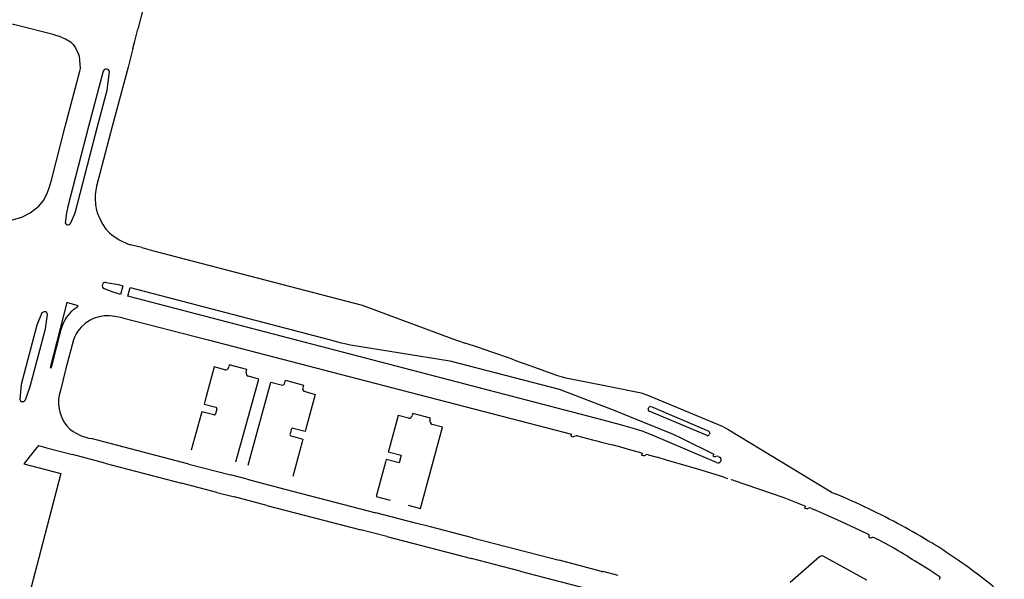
# Model space of a CAD drawing. Extents: x 148869 to 161638, y 453607 to 469810.
# Tile 1026 of 1056: x 159151.46 to 159154.6, y 459869.37 to 459871.16. Entities that reach past the tile are written whole.
import ezdxf

# ---------------------------------------------------------------- set-up
doc = ezdxf.new("R2010")
doc.units = 0
doc.layers.add('LKI_V01_KANTRIJWEG', color=252, linetype='CONTINUOUS')

msp = doc.modelspace()

# ---------------------------------------------------------------- linework, layer by layer
at = {"layer": 'LKI_V01_KANTRIJWEG'}
for p, q in [((159151.8231, 459871.0925), (159151.8332, 459871.1301)), ((159151.8231, 459871.0925), (159151.8332, 459871.1301)), ((159151.8172, 459871.0689), (159151.8231, 459871.0925)), ((159151.8172, 459871.0689), (159151.8231, 459871.0925)), ((159151.8172, 459871.0689), (159151.8021, 459871.0089)), ((159151.8172, 459871.0689), (159151.8021, 459871.0089)), ((159151.8021, 459871.0089), (159151.7505, 459870.8195)), ((159151.8021, 459871.0089), (159151.7505, 459870.8195)), ((159151.8176, 459870.439), (159151.8093, 459870.4412)), ((159151.8176, 459870.439), (159151.8093, 459870.4412)), ((159151.8458, 459870.4318), (159151.8176, 459870.439)), ((159151.8458, 459870.4318), (159151.8176, 459870.439)), ((159151.8458, 459870.4318), (159151.8835, 459870.4219)), ((159151.8458, 459870.4318), (159151.8835, 459870.4219)), ((159151.784, 459870.2077), (159151.7598, 459870.212)), ((159151.784, 459870.2077), (159151.7598, 459870.212)), ((159152.4441, 459870.1379), (159152.4635, 459870.1329)), ((159152.4441, 459870.1379), (159152.4635, 459870.1329)), ((159152.4635, 459870.1329), (159152.4829, 459870.128)), ((159152.4635, 459870.1329), (159152.4829, 459870.128)), ((159152.4829, 459870.128), (159152.4944, 459870.1252)), ((159152.4829, 459870.128), (159152.4944, 459870.1252)), ((159152.4944, 459870.1252), (159152.5027, 459870.1233)), ((159152.4944, 459870.1252), (159152.5027, 459870.1233)), ((159152.5027, 459870.1233), (159152.5075, 459870.1222)), ((159152.5027, 459870.1233), (159152.5075, 459870.1222)), ((159152.5075, 459870.1222), (159152.5124, 459870.1212)), ((159152.5075, 459870.1222), (159152.5124, 459870.1212)), ((159152.9219, 459870.1125), (159152.879, 459870.1269)), ((159152.9219, 459870.1125), (159152.879, 459870.1269)), ((159152.9648, 459870.0979), (159152.9219, 459870.1125)), ((159152.9648, 459870.0979), (159152.9219, 459870.1125)), ((159152.9865, 459870.0904), (159152.9648, 459870.0979)), ((159152.9865, 459870.0904), (159152.9648, 459870.0979)), ((159153.0051, 459870.0838), (159152.9865, 459870.0904)), ((159153.0051, 459870.0838), (159152.9865, 459870.0904)), ((159153.0209, 459870.0781), (159153.0051, 459870.0838)), ((159153.0209, 459870.0781), (159153.0051, 459870.0838)), ((159153.0368, 459870.0723), (159153.0209, 459870.0781)), ((159153.0368, 459870.0723), (159153.0209, 459870.0781)), ((159151.6027, 459870.0452), (159151.5853, 459869.9752)), ((159151.6027, 459870.0452), (159151.5853, 459869.9752)), ((159152.0857, 459869.9155), (159152.0816, 459869.9007)), ((159152.0857, 459869.9155), (159152.0816, 459869.9007)), ((159153.4641, 459869.9161), (159153.4664, 459869.9209)), ((159153.4641, 459869.9161), (159153.4664, 459869.9209)), ((159152.0356, 459869.899), (159152.0034, 459869.7843)), ((159152.0356, 459869.899), (159152.0034, 459869.7843)), ((159153.6522, 459869.8313), (159153.4671, 459869.9095)), ((159153.6522, 459869.8313), (159153.4671, 459869.9095)), ((159152.3235, 459869.8503), (159152.3196, 459869.8361)), ((159152.3235, 459869.8503), (159152.3196, 459869.8361)), ((159153.348, 459869.8732), (159153.32, 459869.8803)), ((159153.348, 459869.8732), (159153.32, 459869.8803)), ((159153.3759, 459869.8656), (159153.348, 459869.8732)), ((159153.3759, 459869.8656), (159153.348, 459869.8732)), ((159151.9959, 459869.7399), (159151.6843, 459869.8214)), ((159151.9959, 459869.7399), (159151.6843, 459869.8214)), ((159153.2377, 459869.8303), (159153.2859, 459869.8177)), ((159153.2377, 459869.8303), (159153.2859, 459869.8177)), ((159153.4444, 459869.845), (159153.4347, 459869.8482)), ((159153.4444, 459869.845), (159153.4347, 459869.8482)), ((159153.4636, 459869.8381), (159153.4444, 459869.845)), ((159153.4636, 459869.8381), (159153.4444, 459869.845)), ((159153.4825, 459869.8304), (159153.4636, 459869.8381)), ((159153.4825, 459869.8304), (159153.4636, 459869.8381)), ((159153.6825, 459869.7448), (159153.4825, 459869.8304)), ((159153.6825, 459869.7448), (159153.4825, 459869.8304)), ((159151.5159, 459869.7993), (159151.5016, 459869.7817)), ((159151.5159, 459869.7993), (159151.5016, 459869.7817)), ((159151.5159, 459869.7993), (159151.545, 459869.7908)), ((159151.5159, 459869.7993), (159151.545, 459869.7908)), ((159151.545, 459869.7908), (159151.624, 459869.77)), ((159151.545, 459869.7908), (159151.624, 459869.77)), ((159152.3584, 459869.8108), (159152.3285, 459869.6999)), ((159152.3584, 459869.8108), (159152.3285, 459869.6999)), ((159153.2859, 459869.8177), (159153.3003, 459869.8138)), ((159153.2859, 459869.8177), (159153.3003, 459869.8138)), ((159153.3003, 459869.8138), (159153.3148, 459869.8099)), ((159153.3003, 459869.8138), (159153.3148, 459869.8099)), ((159153.3148, 459869.8099), (159153.3485, 459869.801)), ((159153.3148, 459869.8099), (159153.3485, 459869.801)), ((159153.3767, 459869.7935), (159153.3485, 459869.801)), ((159153.3767, 459869.7935), (159153.3485, 459869.801)), ((159153.4086, 459869.7848), (159153.3767, 459869.7935)), ((159153.4086, 459869.7848), (159153.3767, 459869.7935)), ((159151.7274, 459869.7428), (159151.624, 459869.77)), ((159151.7274, 459869.7428), (159151.624, 459869.77)), ((159153.4405, 459869.776), (159153.4086, 459869.7848)), ((159153.4405, 459869.776), (159153.4086, 459869.7848)), ((159153.4636, 459869.7699), (159153.4923, 459869.7615)), ((159153.4636, 459869.7699), (159153.4923, 459869.7615)), ((159153.526, 459869.7517), (159153.4923, 459869.7615)), ((159153.526, 459869.7517), (159153.4923, 459869.7615)), ((159153.6883, 459869.7639), (159153.6922, 459869.7623)), ((159153.6883, 459869.7639), (159153.6922, 459869.7623)), ((159151.7274, 459869.7428), (159151.9723, 459869.6788)), ((159151.7274, 459869.7428), (159151.9723, 459869.6788)), ((159151.9959, 459869.7399), (159152.1286, 459869.7051)), ((159151.9959, 459869.7399), (159152.1286, 459869.7051)), ((159153.5597, 459869.7418), (159153.526, 459869.7517)), ((159153.5597, 459869.7418), (159153.526, 459869.7517)), ((159153.633, 459869.7202), (159153.5597, 459869.7418)), ((159153.633, 459869.7202), (159153.5597, 459869.7418)), ((159152.1823, 459869.6913), (159152.1286, 459869.7051)), ((159152.1823, 459869.6913), (159152.1286, 459869.7051)), ((159153.7063, 459869.6984), (159153.633, 459869.7202)), ((159153.7063, 459869.6984), (159153.633, 459869.7202)), ((159153.7063, 459869.6984), (159153.7177, 459869.6941)), ((159153.7063, 459869.6984), (159153.7177, 459869.6941)), ((159152.0858, 459869.6492), (159151.9723, 459869.6788)), ((159152.0858, 459869.6492), (159151.9723, 459869.6788)), ((159152.1823, 459869.6913), (159152.303, 459869.6596)), ((159152.1823, 459869.6913), (159152.303, 459869.6596)), ((159152.0858, 459869.6492), (159152.1421, 459869.6347)), ((159152.0858, 459869.6492), (159152.1421, 459869.6347)), ((159152.2454, 459869.6075), (159152.1421, 459869.6347)), ((159152.2454, 459869.6075), (159152.1421, 459869.6347)), ((159152.303, 459869.6596), (159152.5937, 459869.5839)), ((159152.303, 459869.6596), (159152.5937, 459869.5839)), ((159152.2454, 459869.6075), (159152.5452, 459869.5298)), ((159152.2454, 459869.6075), (159152.5452, 459869.5298)), ((159153.9739, 459869.598), (159153.9768, 459869.599)), ((159153.9739, 459869.598), (159153.9768, 459869.599)), ((159153.984, 459869.5985), (159153.9933, 459869.5948)), ((159153.984, 459869.5985), (159153.9933, 459869.5948)), ((159152.7208, 459869.5511), (159152.5937, 459869.5839)), ((159152.7208, 459869.5511), (159152.5937, 459869.5839)), ((159154.0175, 459869.5843), (159153.9933, 459869.5948)), ((159154.0175, 459869.5843), (159153.9933, 459869.5948)), ((159154.0417, 459869.5736), (159154.0175, 459869.5843)), ((159154.0417, 459869.5736), (159154.0175, 459869.5843)), ((159154.0685, 459869.5614), (159154.0417, 459869.5736)), ((159154.0685, 459869.5614), (159154.0417, 459869.5736)), ((159152.7679, 459869.539), (159152.7208, 459869.5511)), ((159152.7679, 459869.539), (159152.7208, 459869.5511)), ((159152.9024, 459869.5042), (159152.7679, 459869.539)), ((159152.9024, 459869.5042), (159152.7679, 459869.539)), ((159154.1119, 459869.5412), (159154.0685, 459869.5614)), ((159154.1119, 459869.5412), (159154.0685, 459869.5614)), ((159154.1412, 459869.5273), (159154.1119, 459869.5412)), ((159154.1412, 459869.5273), (159154.1119, 459869.5412)), ((159152.6283, 459869.5081), (159152.5452, 459869.5298)), ((159152.6283, 459869.5081), (159152.5452, 459869.5298)), ((159152.6283, 459869.5081), (159152.899, 459869.4382)), ((159152.6283, 459869.5081), (159152.899, 459869.4382)), ((159152.9024, 459869.5042), (159153.18, 459869.4322)), ((159152.9024, 459869.5042), (159153.18, 459869.4322)), ((159154.1704, 459869.5131), (159154.1412, 459869.5273)), ((159154.1704, 459869.5131), (159154.1412, 459869.5273)), ((159154.1771, 459869.5047), (159154.1796, 459869.5053)), ((159154.1771, 459869.5047), (159154.1796, 459869.5053)), ((159154.1871, 459869.5043), (159154.1961, 459869.4999)), ((159154.1871, 459869.5043), (159154.1961, 459869.4999)), ((159154.2227, 459869.4857), (159154.1961, 459869.4999)), ((159154.2227, 459869.4857), (159154.1961, 459869.4999)), ((159154.249, 459869.4709), (159154.2227, 459869.4857)), ((159154.249, 459869.4709), (159154.2227, 459869.4857)), ((159154.2544, 459869.4677), (159154.249, 459869.4709)), ((159154.2544, 459869.4677), (159154.249, 459869.4709)), ((159152.9971, 459869.4124), (159152.899, 459869.4382)), ((159152.9971, 459869.4124), (159152.899, 459869.4382)), ((159153.0554, 459869.3974), (159152.9971, 459869.4124)), ((159153.0554, 459869.3974), (159152.9971, 459869.4124)), ((159153.3152, 459869.3968), (159153.18, 459869.4322)), ((159153.3152, 459869.3968), (159153.18, 459869.4322)), ((159154.362, 459869.4012), (159154.3261, 459869.4238)), ((159154.362, 459869.4012), (159154.3261, 459869.4238)), ((159153.0554, 459869.3974), (159153.1529, 459869.372)), ((159153.0554, 459869.3974), (159153.1529, 459869.372)), ((159153.3152, 459869.3968), (159153.32, 459869.3959)), ((159153.3152, 459869.3968), (159153.32, 459869.3959)), ((159153.3681, 459869.3835), (159153.32, 459869.3959)), ((159153.3681, 459869.3835), (159153.32, 459869.3959)), ((159154.3977, 459869.3782), (159154.362, 459869.4012)), ((159154.3977, 459869.3782), (159154.362, 459869.4012)), ((159153.1529, 459869.372), (159153.3961, 459869.3093)), ((159153.1529, 459869.372), (159153.3961, 459869.3093))]:
    msp.add_line(p, q, dxfattribs=at)
for points in [[(159151.9398, 459871.3917), (159151.9265, 459871.3777), (159151.913, 459871.3598), (159151.9012, 459871.3428), (159151.8901, 459871.3231), (159151.8773, 459871.2954), (159151.8669, 459871.2633), (159151.8332, 459871.1301)], [(159151.9398, 459871.3917), (159151.9265, 459871.3777), (159151.913, 459871.3598), (159151.9012, 459871.3428), (159151.8901, 459871.3231), (159151.8773, 459871.2954), (159151.8669, 459871.2633), (159151.8332, 459871.1301)], [(159151.5628, 459871.1134), (159151.4438, 459871.1431), (159151.4302, 459871.146), (159151.4149, 459871.1474), (159151.165, 459871.1475)], [(159151.5628, 459871.1134), (159151.4438, 459871.1431), (159151.4302, 459871.146), (159151.4149, 459871.1474), (159151.165, 459871.1475)], [(159151.6194, 459871.0878), (159151.6022, 459871.0983), (159151.5828, 459871.1072), (159151.5708, 459871.1106), (159151.5628, 459871.1134)], [(159151.6194, 459871.0878), (159151.6022, 459871.0983), (159151.5828, 459871.1072), (159151.5708, 459871.1106), (159151.5628, 459871.1134)], [(159151.6194, 459871.0878), (159151.6261, 459871.081), (159151.6328, 459871.0722), (159151.6428, 459871.0519)], [(159151.6194, 459871.0878), (159151.6261, 459871.081), (159151.6328, 459871.0722), (159151.6428, 459871.0519)], [(159151.6009, 459870.8195), (159151.6481, 459870.9956), (159151.6494, 459871.0046), (159151.6491, 459871.0187), (159151.6462, 459871.0431), (159151.6428, 459871.0519)], [(159151.6009, 459870.8195), (159151.6481, 459870.9956), (159151.6494, 459871.0046), (159151.6491, 459871.0187), (159151.6462, 459871.0431), (159151.6428, 459871.0519)], [(159151.7038, 459870.8195), (159151.7345, 459870.9352), (159151.7371, 459870.9519), (159151.7422, 459870.9938), (159151.7413, 459870.9968), (159151.7387, 459870.9998), (159151.7367, 459871.0015), (159151.7336, 459871.0026), (159151.7295, 459871.0025), (159151.7263, 459871.0015), (159151.7239, 459870.9993), (159151.722, 459870.9966), (159151.6758, 459870.8195)], [(159151.7038, 459870.8195), (159151.7345, 459870.9352), (159151.7371, 459870.9519), (159151.7422, 459870.9938), (159151.7413, 459870.9968), (159151.7387, 459870.9998), (159151.7367, 459871.0015), (159151.7336, 459871.0026), (159151.7295, 459871.0025), (159151.7263, 459871.0015), (159151.7239, 459870.9993), (159151.722, 459870.9966), (159151.6758, 459870.8195)], [(159151.4281, 459870.5195), (159151.4623, 459870.5296), (159151.4889, 459870.5426), (159151.5162, 459870.5644), (159151.5318, 459870.583), (159151.543, 459870.6046), (159151.5506, 459870.6262), (159151.5567, 459870.6476), (159151.6009, 459870.8195)], [(159151.4281, 459870.5195), (159151.4623, 459870.5296), (159151.4889, 459870.5426), (159151.5162, 459870.5644), (159151.5318, 459870.583), (159151.543, 459870.6046), (159151.5506, 459870.6262), (159151.5567, 459870.6476), (159151.6009, 459870.8195)], [(159151.6758, 459870.8195), (159151.6096, 459870.5631), (159151.6053, 459870.5431), (159151.6014, 459870.5189), (159151.6009, 459870.5107), (159151.6025, 459870.5079), (159151.6059, 459870.5051), (159151.609, 459870.5046), (159151.6135, 459870.5056), (159151.6163, 459870.5077), (159151.6184, 459870.5109), (159151.6324, 459870.5435), (159151.7038, 459870.8195)], [(159151.6758, 459870.8195), (159151.6096, 459870.5631), (159151.6053, 459870.5431), (159151.6014, 459870.5189), (159151.6009, 459870.5107), (159151.6025, 459870.5079), (159151.6059, 459870.5051), (159151.609, 459870.5046), (159151.6135, 459870.5056), (159151.6163, 459870.5077), (159151.6184, 459870.5109), (159151.6324, 459870.5435), (159151.7038, 459870.8195)], [(159151.7505, 459870.8195), (159151.7009, 459870.628), (159151.6986, 459870.6158), (159151.6967, 459870.6005), (159151.6964, 459870.589), (159151.6974, 459870.569), (159151.701, 459870.5519), (159151.7043, 459870.5413), (159151.7139, 459870.5195), (159151.7213, 459870.5055), (159151.7311, 459870.4913), (159151.7388, 459870.4827), (159151.7422, 459870.4796)], [(159151.7505, 459870.8195), (159151.7009, 459870.628), (159151.6986, 459870.6158), (159151.6967, 459870.6005), (159151.6964, 459870.589), (159151.6974, 459870.569), (159151.701, 459870.5519), (159151.7043, 459870.5413), (159151.7139, 459870.5195), (159151.7213, 459870.5055), (159151.7311, 459870.4913), (159151.7388, 459870.4827), (159151.7422, 459870.4796)], [(159151.8835, 459870.4219), (159152.5503, 459870.2476), (159152.8368, 459870.1413), (159152.879, 459870.1269)], [(159151.8835, 459870.4219), (159152.5503, 459870.2476), (159152.8368, 459870.1413), (159152.879, 459870.1269)], [(159151.7778, 459870.2822), (159151.7543, 459870.2896), (159151.7259, 459870.3003)], [(159151.7778, 459870.2822), (159151.7543, 459870.2896), (159151.7259, 459870.3003)], [(159151.7316, 459870.3209), (159151.7712, 459870.3137), (159151.7852, 459870.3102), (159151.7778, 459870.2822)], [(159151.7316, 459870.3209), (159151.7712, 459870.3137), (159151.7852, 459870.3102), (159151.7778, 459870.2822)], [(159153.32, 459869.8803), (159151.8012, 459870.2763), (159151.8081, 459870.3045), (159152.4441, 459870.1379)], [(159153.32, 459869.8803), (159151.8012, 459870.2763), (159151.8081, 459870.3045), (159152.4441, 459870.1379)], [(159151.6061, 459870.2561), (159151.5528, 459870.049), (159151.5535, 459870.0481), (159151.5549, 459870.0475), (159151.5572, 459870.0488), (159151.5882, 459870.1702), (159151.5959, 459870.1915), (159151.6006, 459870.2006), (159151.6062, 459870.2091), (159151.6163, 459870.2221), (159151.6225, 459870.229), (159151.6288, 459870.2346), (159151.638, 459870.2417), (159151.6427, 459870.2459), (159151.6061, 459870.2561)], [(159151.6061, 459870.2561), (159151.5528, 459870.049), (159151.5535, 459870.0481), (159151.5549, 459870.0475), (159151.5572, 459870.0488), (159151.5882, 459870.1702), (159151.5959, 459870.1915), (159151.6006, 459870.2006), (159151.6062, 459870.2091), (159151.6163, 459870.2221), (159151.6225, 459870.229), (159151.6288, 459870.2346), (159151.638, 459870.2417), (159151.6427, 459870.2459), (159151.6061, 459870.2561)], [(159151.4597, 459869.9939), (159151.4555, 459869.9479), (159151.4564, 459869.9446), (159151.458, 459869.942), (159151.4606, 459869.94), (159151.4637, 459869.9394), (159151.4677, 459869.9403), (159151.4708, 459869.9418), (159151.4729, 459869.9437), (159151.4741, 459869.9456), (159151.4888, 459869.9882), (159151.5376, 459870.1722), (159151.544, 459870.218), (159151.5423, 459870.2232), (159151.5407, 459870.2256), (159151.5386, 459870.2268), (159151.5364, 459870.2271), (159151.5331, 459870.2267), (159151.5304, 459870.2257), (159151.5263, 459870.2233), (159151.5101, 459870.1839), (159151.4597, 459869.9939)], [(159151.4597, 459869.9939), (159151.4555, 459869.9479), (159151.4564, 459869.9446), (159151.458, 459869.942), (159151.4606, 459869.94), (159151.4637, 459869.9394), (159151.4677, 459869.9403), (159151.4708, 459869.9418), (159151.4729, 459869.9437), (159151.4741, 459869.9456), (159151.4888, 459869.9882), (159151.5376, 459870.1722), (159151.544, 459870.218), (159151.5423, 459870.2232), (159151.5407, 459870.2256), (159151.5386, 459870.2268), (159151.5364, 459870.2271), (159151.5331, 459870.2267), (159151.5304, 459870.2257), (159151.5263, 459870.2233), (159151.5101, 459870.1839), (159151.4597, 459869.9939)], [(159151.784, 459870.2077), (159152.0581, 459870.137), (159152.5332, 459870.0133), (159153.1368, 459869.8567), (159153.2189, 459869.835), (159153.2173, 459869.8287), (159153.2218, 459869.8272)], [(159151.784, 459870.2077), (159152.0581, 459870.137), (159152.5332, 459870.0133), (159153.1368, 459869.8567), (159153.2189, 459869.835), (159153.2173, 459869.8287), (159153.2218, 459869.8272)], [(159151.6407, 459870.1648), (159151.6355, 459870.1565), (159151.6315, 459870.1476), (159151.6277, 459870.1375), (159151.6027, 459870.0452)], [(159151.6407, 459870.1648), (159151.6355, 459870.1565), (159151.6315, 459870.1476), (159151.6277, 459870.1375), (159151.6027, 459870.0452)], [(159152.5124, 459870.1212), (159152.8298, 459870.0704), (159153.1796, 459869.9792), (159153.3575, 459869.9107), (159153.4043, 459869.8922), (159153.5436, 459869.8352), (159153.5708, 459869.8223), (159153.6738, 459869.7712), (159153.6711, 459869.7654), (159153.6735, 459869.7645)], [(159152.5124, 459870.1212), (159152.8298, 459870.0704), (159153.1796, 459869.9792), (159153.3575, 459869.9107), (159153.4043, 459869.8922), (159153.5436, 459869.8352), (159153.5708, 459869.8223), (159153.6738, 459869.7712), (159153.6711, 459869.7654), (159153.6735, 459869.7645)], [(159153.0368, 459870.0723), (159153.0893, 459870.0541), (159153.1674, 459870.0256)], [(159153.0368, 459870.0723), (159153.0893, 459870.0541), (159153.1674, 459870.0256)], [(159152.1106, 459870.0413), (159152.0774, 459870.0503), (159152.047, 459869.9404)], [(159152.1106, 459870.0413), (159152.0774, 459870.0503), (159152.047, 459869.9404)], [(159152.1795, 459870.0331), (159152.1817, 459870.0417), (159152.125, 459870.0569), (159152.1229, 459870.0489)], [(159152.1795, 459870.0331), (159152.1817, 459870.0417), (159152.125, 459870.0569), (159152.1229, 459870.0489)], [(159152.146, 459869.7469), (159152.2194, 459870.0117), (159152.1864, 459870.021)], [(159152.146, 459869.7469), (159152.2194, 459870.0117), (159152.1864, 459870.021)], [(159152.3032, 459870.0002), (159152.3053, 459870.0084), (159152.3625, 459869.9925), (159152.3599, 459869.9836)], [(159152.3032, 459870.0002), (159152.3053, 459870.0084), (159152.3625, 459869.9925), (159152.3599, 459869.9836)], [(159153.196, 459870.0165), (159153.3363, 459869.989), (159153.4413, 459869.9681), (159153.4601, 459869.9613), (159153.7006, 459869.8606), (159153.7119, 459869.8551), (159153.7223, 459869.8492), (159154.0523, 459869.6494), (159154.0617, 459869.645)], [(159153.196, 459870.0165), (159153.3363, 459869.989), (159153.4413, 459869.9681), (159153.4601, 459869.9613), (159153.7006, 459869.8606), (159153.7119, 459869.8551), (159153.7223, 459869.8492), (159154.0523, 459869.6494), (159154.0617, 459869.645)], [(159152.1857, 459869.7366), (159152.2575, 459870.0017), (159152.2907, 459869.9929)], [(159152.1857, 459869.7366), (159152.2575, 459870.0017), (159152.2907, 459869.9929)], [(159152.3673, 459869.972), (159152.3998, 459869.9623), (159152.3698, 459869.8524)], [(159152.3673, 459869.972), (159152.3998, 459869.9623), (159152.3698, 459869.8524)], [(159152.047, 459869.9404), (159152.0446, 459869.9318), (159152.082, 459869.9215)], [(159152.047, 459869.9404), (159152.0446, 459869.9318), (159152.082, 459869.9215)], [(159153.4731, 459869.9234), (159153.6579, 459869.8454), (159153.6607, 459869.8388), (159153.6588, 459869.8342)], [(159153.4731, 459869.9234), (159153.6579, 459869.8454), (159153.6607, 459869.8388), (159153.6588, 459869.8342)], [(159152.0755, 459869.8972), (159152.0379, 459869.9073), (159152.0356, 459869.899)], [(159152.0755, 459869.8972), (159152.0379, 459869.9073), (159152.0356, 459869.899)], [(159152.6979, 459869.8863), (159152.6649, 459869.8953), (159152.636, 459869.7884)], [(159152.6979, 459869.8863), (159152.6649, 459869.8953), (159152.636, 459869.7884)], [(159152.7666, 459869.8796), (159152.7683, 459869.8863), (159152.7116, 459869.902), (159152.7099, 459869.8955)], [(159152.7666, 459869.8796), (159152.7683, 459869.8863), (159152.7116, 459869.902), (159152.7099, 459869.8955)], [(159151.6052, 459869.863), (159151.6157, 459869.8515), (159151.6189, 459869.8491)], [(159151.6052, 459869.863), (159151.6157, 459869.8515), (159151.6189, 459869.8491)], [(159152.3698, 459869.8524), (159152.3675, 459869.8438), (159152.3294, 459869.854)], [(159152.3698, 459869.8524), (159152.3675, 459869.8438), (159152.3294, 459869.854)], [(159152.6966, 459869.6083), (159152.7362, 459869.5975), (159152.8069, 459869.858), (159152.7739, 459869.8665)], [(159152.6966, 459869.6083), (159152.7362, 459869.5975), (159152.8069, 459869.858), (159152.7739, 459869.8665)], [(159152.3228, 459869.83), (159152.3606, 459869.819), (159152.3584, 459869.8108)], [(159152.3228, 459869.83), (159152.3606, 459869.819), (159152.3584, 459869.8108)], [(159152.636, 459869.7884), (159152.6335, 459869.7793), (159152.6751, 459869.7678), (159152.6687, 459869.7438), (159152.6269, 459869.7548), (159152.6244, 459869.7456)], [(159152.636, 459869.7884), (159152.6335, 459869.7793), (159152.6751, 459869.7678), (159152.6687, 459869.7438), (159152.6269, 459869.7548), (159152.6244, 459869.7456)], [(159151.5016, 459869.7817), (159151.4689, 459869.7411), (159151.5866, 459869.7094), (159151.4342, 459869.1262), (159151.2653, 459869.1696), (159151.2759, 459869.2105), (159151.2345, 459869.2215), (159151.2984, 459869.4666), (159151.2896, 459869.4689)], [(159151.5016, 459869.7817), (159151.4689, 459869.7411), (159151.5866, 459869.7094), (159151.4342, 459869.1262), (159151.2653, 459869.1696), (159151.2759, 459869.2105), (159151.2345, 459869.2215), (159151.2984, 459869.4666), (159151.2896, 459869.4689)], [(159153.4405, 459869.776), (159153.4454, 459869.7744), (159153.4431, 459869.7686), (159153.4482, 459869.7673)], [(159153.4405, 459869.776), (159153.4454, 459869.7744), (159153.4431, 459869.7686), (159153.4482, 459869.7673)], [(159152.6244, 459869.7456), (159152.5949, 459869.6364), (159152.6395, 459869.624)], [(159152.6244, 459869.7456), (159152.5949, 459869.6364), (159152.6395, 459869.624)], [(159153.7356, 459869.6885), (159153.8971, 459869.6331), (159153.9666, 459869.6057), (159153.9642, 459869.5994), (159153.9663, 459869.5985)], [(159153.7356, 459869.6885), (159153.8971, 459869.6331), (159153.9666, 459869.6057), (159153.9642, 459869.5994), (159153.9663, 459869.5985)], [(159154.1704, 459869.5131), (159154.1679, 459869.5071), (159154.1699, 459869.5058)], [(159154.1704, 459869.5131), (159154.1679, 459869.5071), (159154.1699, 459869.5058)], [(159154.1624, 459869.3682), (159154.0231, 459869.445), (159154.0178, 459869.4462), (159154.0116, 459869.4438), (159153.9175, 459869.3616)], [(159154.1624, 459869.3682), (159154.0231, 459869.445), (159154.0178, 459869.4462), (159154.0116, 459869.4438), (159153.9175, 459869.3616)], [(159154.3977, 459869.3782), (159154.3943, 459869.3726), (159154.3962, 459869.3714)], [(159154.3977, 459869.3782), (159154.3943, 459869.3726), (159154.3962, 459869.3714)]]:
    msp.add_lwpolyline(points, dxfattribs=at)
for centre, radius, start, end in [((159151.8616, 459870.6102), 0.1769, 227.5483, 252.8058), ((159151.8616, 459870.6102), 0.1769, 227.5483, 252.8058), ((159151.7298, 459870.3103), 0.0107, 80.3956, 248.6709), ((159151.7298, 459870.3103), 0.0107, 80.3956, 248.6709), ((159151.7368, 459870.0961), 0.1182, 78.7936, 144.4254), ((159151.7368, 459870.0961), 0.1182, 78.7936, 144.4254), ((159152.1133, 459870.0508), 0.00986, 254.6682, 348.7029), ((159152.1133, 459870.0508), 0.00986, 254.6682, 348.7029), ((159152.1878, 459870.0298), 0.00894, 158.8072, 260.6415), ((159152.1878, 459870.0298), 0.00894, 158.8072, 260.6415), ((159153.2396, 459870.2032), 0.1917, 247.8605, 256.8393), ((159153.2396, 459870.2032), 0.1917, 247.8605, 256.8393), ((159152.2937, 459870.0021), 0.00969, 251.8892, 348.4355), ((159152.2937, 459870.0021), 0.00969, 251.8892, 348.4355), ((159152.3686, 459869.981), 0.00904, 163.3045, 261.824), ((159152.3686, 459869.981), 0.00904, 163.3045, 261.824), ((159151.7008, 459869.9378), 0.1214, 162.0819, 218.0511), ((159151.7008, 459869.9378), 0.1214, 162.0819, 218.0511), ((159152.0809, 459869.9166), 0.00497, 346.8896, 77.2933), ((159152.0809, 459869.9166), 0.00497, 346.8896, 77.2933), ((159153.4687, 459869.9142), 0.00496, 157.8815, 251.6355), ((159153.4687, 459869.9142), 0.00496, 157.8815, 251.6355), ((159153.471, 459869.9187), 0.00513, 66.2464, 154.6781), ((159153.471, 459869.9187), 0.00513, 66.2464, 154.6781), ((159152.0768, 459869.902), 0.00499, 254.4122, 344.9373), ((159152.0768, 459869.902), 0.00499, 254.4122, 344.9373), ((159152.6981, 459869.8984), 0.0121, 268.8072, 346.0248), ((159152.6981, 459869.8984), 0.0121, 268.8072, 346.0248), ((159152.3279, 459869.8499), 0.00441, 70.3794, 173.7893), ((159152.3279, 459869.8499), 0.00441, 70.3794, 173.7893), ((159152.778, 459869.8774), 0.0116, 169.1069, 249.5131), ((159152.778, 459869.8774), 0.0116, 169.1069, 249.5131), ((159152.746, 459867.6341), 2.3187, 72.7233, 74.2381), ((159152.746, 459867.6341), 2.3187, 72.7233, 74.2381), ((159151.7096, 459869.9722), 0.1529, 233.6294, 260.4904), ((159151.7096, 459869.9722), 0.1529, 233.6294, 260.4904), ((159152.3238, 459869.8344), 0.00453, 158.4759, 256.823), ((159152.3238, 459869.8344), 0.00453, 158.4759, 256.823), ((159153.2215, 459869.8457), 0.0185, 270.8212, 295.113), ((159153.2215, 459869.8457), 0.0185, 270.8212, 295.113), ((159153.2354, 459869.8184), 0.0121, 78.8888, 119.5878), ((159153.2354, 459869.8184), 0.0121, 78.8888, 119.5878), ((159153.6542, 459869.8358), 0.00488, 245.7139, 341.0998), ((159153.6542, 459869.8358), 0.00488, 245.7139, 341.0998), ((159153.4494, 459869.7799), 0.0127, 264.7237, 298.6551), ((159153.4494, 459869.7799), 0.0127, 264.7237, 298.6551), ((159153.4608, 459869.76), 0.0103, 74.1211, 121.2523), ((159153.4608, 459869.76), 0.0103, 74.1211, 121.2523), ((159153.6777, 459869.7733), 0.00977, 244.7374, 287.1491), ((159153.6777, 459869.7733), 0.00977, 244.7374, 287.1491), ((159153.6843, 459869.7565), 0.00838, 61.7097, 116.8118), ((159153.6843, 459869.7565), 0.00838, 61.7097, 116.8118), ((159153.6873, 459869.7536), 0.01, 241.8383, 60.5527), ((159153.6873, 459869.7536), 0.01, 241.8383, 60.5527), ((159153.7321, 459869.6804), 0.00883, 66.7607, 117.7603), ((159153.7321, 459869.6804), 0.00883, 66.7607, 117.7603), ((159153.26, 459867.7154), 2.0895, 64.217, 67.4391), ((159153.26, 459867.7154), 2.0895, 64.217, 67.4391), ((159153.9708, 459869.6092), 0.0116, 247.1198, 285.3521), ((159153.9708, 459869.6092), 0.0116, 247.1198, 285.3521), ((159153.9798, 459869.5901), 0.00938, 63.4076, 108.6474), ((159153.9798, 459869.5901), 0.00938, 63.4076, 108.6474), ((159153.116, 459867.4084), 2.4286, 61.5303, 64.3078), ((159153.116, 459867.4084), 2.4286, 61.5303, 64.3078), ((159153.2322, 459867.6256), 2.1823, 58.5719, 61.4953), ((159153.2322, 459867.6256), 2.1823, 58.5719, 61.4953), ((159154.1747, 459869.5131), 0.0087, 236.5627, 286.0646), ((159154.1747, 459869.5131), 0.0087, 236.5627, 286.0646), ((159154.1821, 459869.4952), 0.0104, 60.9811, 103.8295), ((159154.1821, 459869.4952), 0.0104, 60.9811, 103.8295), ((159153.4183, 459867.9337), 1.8224, 55.6599, 58.5122), ((159153.4183, 459867.9337), 1.8224, 55.6599, 58.5122), ((159151.3999, 459864.726), 5.5347, 58.0821, 58.9521), ((159151.3999, 459864.726), 5.5347, 58.0821, 58.9521), ((159153.4206, 459867.9403), 1.8156, 52.4985, 55.6027), ((159153.4206, 459867.9403), 1.8156, 52.4985, 55.6027), ((159153.3862, 459867.8977), 1.8703, 49.4441, 52.4574), ((159153.3862, 459867.8977), 1.8703, 49.4441, 52.4574)]:
    msp.add_arc(centre, radius, start, end, dxfattribs=at)

doc.saveas('drawing.dxf')
